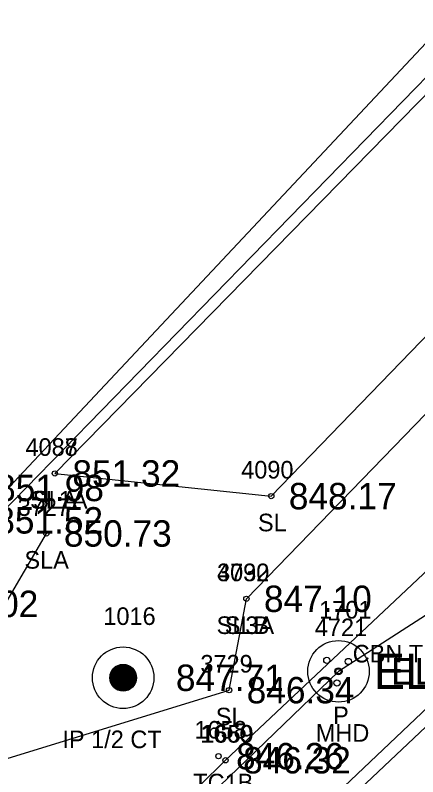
# Model space of a CAD drawing. Extents: x 1622501 to 1626664, y 1117816 to 1121579.
# Drawn here: x 1624887.93 to 1624910.83, y 1120136.59 to 1120179.86 of the extents above; entities that cross this region are included whole.
import ezdxf

# ---------------------------------------------------------------- set-up
doc = ezdxf.new("R2010")
doc.units = 0
for name, color, linetype in [('RD_EX_Conc', 7, 'Continuous'), ('RD_EX_Conc_txCode', 7, 'Continuous'), ('RD_EX_DR_Inlet', 7, 'Continuous'), ('RD_EX_DR_Inlet_txCode', 7, 'Continuous'), ('RD_EX_DR_Pipe', 7, 'Continuous'), ('RD_EX_DR_Pipe_txCode', 7, 'Continuous'), ('RD_EX_DV_Prop_txCode', 7, 'Continuous'), ('RD_EX_DV_PropPin', 7, 'Continuous'), ('RD_EX_Fence_Other', 7, 'Continuous'), ('RD_EX_Road', 7, 'Continuous'), ('RD_EX_TX_Conc_ELEV', 7, 'Continuous'), ('RD_EX_TX_DR_Inlet_ELEV', 7, 'Continuous'), ('RD_EX_TX_DV_Prop_ELEV', 7, 'Continuous'), ('RD_EX_TX_Fence_Other_ELEV', 7, 'Continuous'), ('RD_EX_TX_VEG_ELEV', 7, 'Continuous'), ('RD_EX_VEG', 7, 'Continuous'), ('RD_EX_VEG_txCode', 7, 'Continuous'), ('RD_SMD_Locator', 7, 'Continuous'), ('RD_TX_Pipe_ElevEX', 7, 'Continuous')]:
    doc.layers.add(name, color=color, linetype=linetype)

msp = doc.modelspace()

# ---------------------------------------------------------------- linework, layer by layer
at = {"layer": 'RD_EX_Conc'}
for points in [[(1624897.378, 1120127.586), (1624903.697, 1120133.247), (1624939.766, 1120167.411), (1624977.137, 1120202.764), (1625013.589, 1120237.139), (1625049.488, 1120270.838), (1625084.275, 1120303.479), (1625121.787, 1120338.741), (1625157.607, 1120372.541), (1625193.027, 1120405.896), (1625230.27, 1120441.109), (1625263.987, 1120473.049), (1625301.798, 1120509.249), (1625336.15, 1120542.221), (1625372.25, 1120576.993), (1625405.365, 1120609.311), (1625409.32, 1120614.519), (1625412.456, 1120620.32), (1625414.419, 1120627.016), (1625414.966, 1120636.138), (1625412.914, 1120644.37), (1625411.037, 1120648.086), (1625399.274, 1120667.189)], [(1624899.89, 1120137.526), (1624936.243, 1120171.696), (1624973.261, 1120206.726), (1625009.729, 1120241.184), (1625045.817, 1120275.099), (1625080.725, 1120307.719), (1625118.033, 1120342.848), (1625154.459, 1120377.147), (1625189.451, 1120410.103), (1625226.397, 1120445.046), (1625260.082, 1120477.093), (1625298.209, 1120513.612), (1625332.486, 1120546.411), (1625368.395, 1120580.995), (1625401.296, 1120613.087), (1625404.616, 1120617.809), (1625407.287, 1120622.414), (1625408.963, 1120627.094), (1625409.263, 1120635.885), (1625414.414, 1120636.083)], [(1624881.483, 1120121.063), (1624883.336, 1120122.047), (1624893.977, 1120131.693), (1624899.89, 1120137.526)]]:
    msp.add_lwpolyline(points, dxfattribs=at)
at = {"layer": 'RD_EX_DR_Inlet'}
for centre, radius in [((1624906.318, 1120142.577), 1.75), ((1624905.654, 1120143.207), 0.175), ((1624906.878, 1120143.137), 0.175), ((1624906.231, 1120141.913), 0.175)]:
    msp.add_circle(centre, radius, dxfattribs=at)
at = {"layer": 'RD_EX_DR_Pipe'}
msp.add_lwpolyline([(1625495.159, 1120700.169), (1625478.481, 1120693.944), (1625478.481, 1120693.944), (1625401.274, 1120618.609), (1625386.855, 1120595.889), (1625386.855, 1120595.889), (1625239.336, 1120454.576), (1625067.489, 1120292.506), (1624913.323, 1120147.082), (1624906.318, 1120142.577), (1624803.571, 1120043.734), (1624612.212, 1119870.34), (1624528.295, 1119793.118)], dxfattribs=at)
at = {"layer": 'RD_EX_DV_PropPin'}
for p, q in [((1624893.474, 1120141.739), (1624893.474, 1120142.687)), ((1624893.509, 1120141.698), (1624893.509, 1120142.728)), ((1624893.544, 1120141.662), (1624893.544, 1120142.764)), ((1624893.579, 1120141.631), (1624893.579, 1120142.795)), ((1624893.614, 1120141.603), (1624893.614, 1120142.823)), ((1624893.649, 1120141.578), (1624893.649, 1120142.848)), ((1624893.684, 1120141.557), (1624893.684, 1120142.869)), ((1624893.719, 1120141.537), (1624893.719, 1120142.889)), ((1624893.754, 1120141.52), (1624893.754, 1120142.906)), ((1624893.789, 1120141.505), (1624893.789, 1120142.921)), ((1624893.824, 1120141.493), (1624893.824, 1120142.933)), ((1624893.859, 1120141.482), (1624893.859, 1120142.944)), ((1624893.894, 1120141.472), (1624893.894, 1120142.954)), ((1624893.929, 1120141.465), (1624893.929, 1120142.961)), ((1624893.964, 1120141.459), (1624893.964, 1120142.967)), ((1624893.999, 1120141.455), (1624893.999, 1120142.971)), ((1624894.034, 1120141.453), (1624894.034, 1120142.973)), ((1624894.069, 1120141.452), (1624894.069, 1120142.974)), ((1624894.104, 1120141.453), (1624894.104, 1120142.973)), ((1624894.139, 1120141.455), (1624894.139, 1120142.971)), ((1624894.174, 1120141.459), (1624894.174, 1120142.967)), ((1624894.209, 1120141.465), (1624894.209, 1120142.961)), ((1624894.244, 1120141.472), (1624894.244, 1120142.954)), ((1624894.279, 1120141.482), (1624894.279, 1120142.944)), ((1624894.314, 1120141.493), (1624894.314, 1120142.933)), ((1624894.349, 1120141.505), (1624894.349, 1120142.921)), ((1624894.384, 1120141.52), (1624894.384, 1120142.906)), ((1624894.419, 1120141.537), (1624894.419, 1120142.889)), ((1624894.454, 1120141.557), (1624894.454, 1120142.869)), ((1624894.489, 1120141.578), (1624894.489, 1120142.848)), ((1624894.524, 1120141.603), (1624894.524, 1120142.823)), ((1624894.559, 1120141.631), (1624894.559, 1120142.795)), ((1624894.594, 1120141.662), (1624894.594, 1120142.764)), ((1624894.629, 1120141.698), (1624894.629, 1120142.728)), ((1624894.664, 1120141.739), (1624894.664, 1120142.687)), ((1624893.334, 1120142.017), (1624893.334, 1120142.409)), ((1624893.369, 1120141.915), (1624893.369, 1120142.511)), ((1624893.404, 1120141.843), (1624893.404, 1120142.583)), ((1624893.439, 1120141.786), (1624893.439, 1120142.64)), ((1624894.699, 1120141.786), (1624894.699, 1120142.64)), ((1624894.734, 1120141.843), (1624894.734, 1120142.583)), ((1624894.769, 1120141.915), (1624894.769, 1120142.511)), ((1624894.804, 1120142.017), (1624894.804, 1120142.409))]:
    msp.add_line(p, q, dxfattribs=at)
for radius in [1.75, 0.761]:
    msp.add_circle((1624894.069, 1120142.213), radius, dxfattribs=at)
at = {"layer": 'RD_EX_Fence_Other'}
for points in [[(1624882.108, 1120146.413), (1624922.827, 1120188.172), (1624952.576, 1120216.9), (1624993.862, 1120256.562), (1625030.931, 1120289.642), (1625069.578, 1120325.996), (1625106.791, 1120358.455), (1625145.388, 1120394.48), (1625163.872, 1120411.002), (1625180.046, 1120426.703), (1625211.372, 1120456.62), (1625250.442, 1120494.547), (1625284.568, 1120527.631), (1625318.686, 1120557.977), (1625317.764, 1120559.821), (1625354.436, 1120595.487), (1625389.434, 1120629.691)], [(1624858.614, 1120181.158), (1624885.841, 1120152.998), (1624885.793, 1120151.157), (1624925.786, 1120193.73), (1624921.287, 1120199.2), (1624921.287, 1120199.2), (1624965.414, 1120242.441), (1624960.474, 1120248.561)]]:
    msp.add_lwpolyline(points, dxfattribs=at)
at = {"layer": 'RD_EX_Road'}
msp.add_lwpolyline([(1624781.367, 1120199.017), (1624784.165, 1120188.994), (1624788.317, 1120183.838), (1624819.769, 1120157.812), (1624850.784, 1120132.057), (1624863.119, 1120123.17), (1624872.562, 1120120.776), (1624881.482, 1120120.158), (1624884.455, 1120120.692), (1624898.026, 1120126.784), (1624903.404, 1120131.449), (1624903.183, 1120131.678), (1624904.185, 1120132.725), (1624940.396, 1120166.874), (1624977.651, 1120202.124), (1625014.07, 1120236.514), (1625050.075, 1120270.322), (1625084.777, 1120302.734), (1625122.295, 1120338.035), (1625158.189, 1120371.975), (1625193.609, 1120405.268), (1625230.886, 1120440.454)], dxfattribs=at)
at = {"layer": 'RD_EX_VEG'}
msp.add_line((1624901.078, 1120146.7), (1624932.667, 1120179.236), dxfattribs=at)
for points in [[(1624890.182, 1120153.823), (1624902.493, 1120152.534), (1624935.958, 1120187.099), (1624954.987, 1120205.968), (1624952.576, 1120216.9)], [(1624890.182, 1120153.823), (1624923.369, 1120187.679), (1624952.576, 1120216.9)], [(1624889.699, 1120150.412), (1624881.041, 1120135.648), (1624900.095, 1120141.509), (1624901.078, 1120146.7)]]:
    msp.add_lwpolyline(points, dxfattribs=at)
at = {"layer": 'RD_SMD_Locator'}
for centre, radius in [((1624890.182, 1120153.823), 0.15), ((1624890.182, 1120153.823), 0.15), ((1624902.493, 1120152.534), 0.15), ((1624889.699, 1120150.412), 0.15), ((1624901.078, 1120146.7), 0.15), ((1624901.078, 1120146.7), 0.15), ((1624906.318, 1120142.577), 0.2), ((1624906.318, 1120142.577), 0.15), ((1624894.069, 1120142.213), 0.15), ((1624900.095, 1120141.509), 0.15), ((1624899.492, 1120137.758), 0.15), ((1624899.89, 1120137.526), 0.15), ((1624899.89, 1120137.526), 0.15)]:
    msp.add_circle(centre, radius, dxfattribs=at)

# ---------------------------------------------------------------- texts
at = {"layer": 'RD_EX_Conc_txCode'}
for s, p in [('1658', (1624898.122, 1120138.758)), ('1660', (1624898.456, 1120138.526)), ('1659', (1624898.519, 1120138.526)), ('TC1B', (1624898.059, 1120135.758))]:
    msp.add_text(s, height=1, dxfattribs=at).set_placement(p)
at = {"layer": 'RD_EX_DR_Inlet_txCode'}
for s, p in [('1701', (1624905.216, 1120145.577)), ('CBN T 16 60X66', (1624907.127, 1120143.082)), ('MHD', (1624905.027, 1120138.577))]:
    msp.add_text(s, height=1, dxfattribs=at).set_placement(p)
at = {"layer": 'RD_EX_DR_Pipe_txCode'}
for s, p in [('4721', (1624904.972, 1120144.577)), ('P', (1624906.011, 1120139.577))]:
    msp.add_text(s, height=1, dxfattribs=at).set_placement(p)
at = {"layer": 'RD_EX_DV_Prop_txCode'}
for s, p in [('1016', (1624892.943, 1120145.213)), ('IP 1/2 CT', (1624890.613, 1120138.213))]:
    msp.add_text(s, height=1, dxfattribs=at).set_placement(p)
at = {"layer": 'RD_EX_TX_Conc_ELEV'}
for s, p in [('846.26', (1624900.492, 1120137.008)), ('846.32', (1624900.89, 1120136.776)), ('846.32', (1624900.89, 1120136.776))]:
    msp.add_text(s, height=1.5, dxfattribs=at).set_placement(p)
at = {"layer": 'RD_EX_TX_DR_Inlet_ELEV'}
msp.add_text('EL=846.686', height=1.5, dxfattribs=at).set_placement((1624909.318, 1120141.827))
at = {"layer": 'RD_EX_TX_DV_Prop_ELEV'}
msp.add_text('847.71', height=1.5, dxfattribs=at).set_placement((1624897.069, 1120141.463))
at = {"layer": 'RD_EX_TX_Fence_Other_ELEV'}
for s, p in [('851.98', (1624886.841, 1120152.248)), ('851.52', (1624886.793, 1120150.407)), ('850.02', (1624883.108, 1120145.663))]:
    msp.add_text(s, height=1.5, dxfattribs=at).set_placement(p)
at = {"layer": 'RD_EX_TX_VEG_ELEV'}
for s, p in [('851.32', (1624891.182, 1120153.073)), ('851.32', (1624891.182, 1120153.073)), ('848.17', (1624903.493, 1120151.784)), ('850.73', (1624890.699, 1120149.662)), ('847.10', (1624902.078, 1120145.95)), ('847.10', (1624902.078, 1120145.95)), ('846.34', (1624901.095, 1120140.759))]:
    msp.add_text(s, height=1.5, dxfattribs=at).set_placement(p)
at = {"layer": 'RD_EX_VEG_txCode'}
for s, p in [('4087', (1624888.513, 1120154.823)), ('4088', (1624888.513, 1120154.823)), ('4090', (1624900.784, 1120153.534)), ('SL1A', (1624888.773, 1120151.823)), ('SLA', (1624888.938, 1120151.823)), ('3727', (1624888.069, 1120151.412)), ('SL', (1624901.737, 1120150.534)), ('SLA', (1624888.455, 1120148.412)), ('4092', (1624899.409, 1120147.7)), ('3730', (1624899.409, 1120147.7)), ('SL3A', (1624899.385, 1120144.7)), ('SLB', (1624899.85, 1120144.7)), ('3729', (1624898.465, 1120142.509)), ('SL', (1624899.339, 1120139.509))]:
    msp.add_text(s, height=1, dxfattribs=at).set_placement(p)
at = {"layer": 'RD_TX_Pipe_ElevEX'}
msp.add_text('EL=842.890', height=2, dxfattribs=at).set_placement((1624908.318, 1120141.577))

doc.saveas('drawing.dxf')
